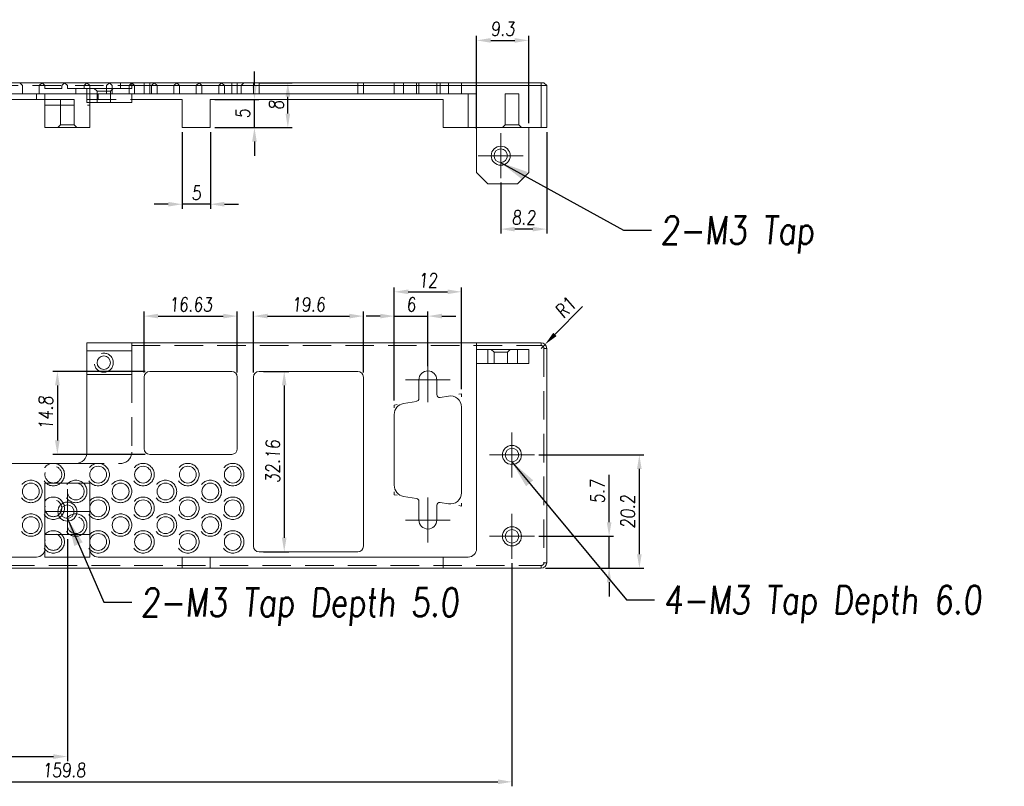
# Model space of a CAD drawing. Header units: millimetres. Extents: x 4497 to 11741, y 5958 to 12619.
# Tile 298 of 424: x 5032 to 5207, y 12028 to 12164. Entities that reach past the tile are written whole.
import ezdxf

# ---------------------------------------------------------------- set-up
doc = ezdxf.new("R2010")
doc.units = ezdxf.units.MM
doc.header["$LTSCALE"] = 0.8
doc.header["$PDMODE"] = 3
doc.header["$PDSIZE"] = 0.3125
doc.linetypes.add('CENTER', pattern=[50.8, 31.75, -6.35, 6.35, -6.35])
doc.linetypes.add('HIDDEN', pattern=[9.525, 6.35, -3.175])
doc.layers.get('0').update_dxf_attribs({"linetype": 'CONTINUOUS', "lineweight": 0})
doc.layers.get('Defpoints').update_dxf_attribs({"linetype": 'CONTINUOUS', "lineweight": 0})
for name, color, linetype, lineweight in [('1', 2, 'CENTER', 0), ('2', 3, 'CONTINUOUS', 0), ('3', 5, 'HIDDEN', 0), ('P', 1, 'CONTINUOUS', 0)]:
    doc.layers.add(name, color=color, linetype=linetype, lineweight=lineweight)
doc.styles.get("Standard").update_dxf_attribs({"font": 'romans.shx', "width": 0.8, "oblique": 5, "bigfont": 'whgtxt.shx'})
doc.dimstyles.get("Standard").update_dxf_attribs({"dimtxt": 2.5, "dimasz": 2.5, "dimexe": 0.8, "dimexo": 0.8, "dimgap": 0.8, "dimtad": 1, "dimdsep": 46, "dimtxsty": 'Standard', "dimcen": 0, "dimclrd": 3, "dimclre": 3, "dimclrt": 3, "dimazin": 0, "dimtp": 0.001, "dimtm": 0.001, "dimtfac": 1, "dimtmove": 0, "dimatfit": 3, "dimfxl": 0, "dimtolj": 1, "dimarcsym": 0})

# ---------------------------------------------------------------- blocks, each defined once
blk = doc.blocks.new('*D1086')
at = {"layer": '2', "color": 3, "lineweight": -2}
for p, q in [((5040.17, 12071.63), (5040.17, 12032.07)), ((4959.67, 12066.63), (4959.67, 12032.07)), ((4962.17, 12032.87), (5037.67, 12032.87))]:
    blk.add_line(p, q, dxfattribs=at)
at = {"layer": '2', "color": 3}
for points in [[(4962.17, 12033.29), (4962.17, 12032.45), (4959.67, 12032.87)], [(5037.67, 12033.29), (5037.67, 12032.45), (5040.17, 12032.87)]]:
    blk.add_solid(points, dxfattribs=at)
at = {"layer": 'Defpoints', "color": 0}
for p in [(5040.17, 12072.43), (4959.67, 12067.43), (5040.17, 12032.87)]:
    blk.add_point(p, dxfattribs=at)
at = {"layer": '2', "color": 3, "insert": (4999.92, 12034.92), "char_height": 2.5, "attachment_point": 5}
blk.add_mtext('\\A1;80.5', dxfattribs=at)
blk = doc.blocks.new('*D1087')
at = {"layer": '2', "color": 3, "lineweight": -2}
for p, q in [((4959.67, 12066.63), (4959.67, 12027.57)), ((5119.47, 12067.33), (5119.47, 12027.57)), ((4962.17, 12028.37), (5116.97, 12028.37))]:
    blk.add_line(p, q, dxfattribs=at)
at = {"layer": '2', "color": 3}
for points in [[(4962.17, 12028.79), (4962.17, 12027.95), (4959.67, 12028.37)], [(5116.97, 12028.79), (5116.97, 12027.95), (5119.47, 12028.37)]]:
    blk.add_solid(points, dxfattribs=at)
at = {"layer": 'Defpoints', "color": 0}
for p in [(5119.47, 12068.13), (4959.67, 12067.43), (5119.47, 12028.37)]:
    blk.add_point(p, dxfattribs=at)
at = {"layer": '2', "color": 3, "insert": (5039.57, 12030.42), "char_height": 2.5, "attachment_point": 5}
blk.add_mtext('\\A1;159.8', dxfattribs=at)
blk = doc.blocks.new('*D1088')
at = {"layer": '2', "color": 3, "lineweight": -2}
for p, q in [((5136.79, 12074.63), (5136.79, 12083.09)), ((5124.27, 12072.13), (5137.59, 12072.13)), ((5136.79, 12066.43), (5136.79, 12072.13)), ((5125.47, 12066.43), (5137.59, 12066.43)), ((5136.79, 12063.93), (5136.79, 12061.43))]:
    blk.add_line(p, q, dxfattribs=at)
at = {"layer": '2', "color": 3}
for points in [[(5136.38, 12074.63), (5137.21, 12074.63), (5136.79, 12072.13)], [(5136.38, 12063.93), (5137.21, 12063.93), (5136.79, 12066.43)]]:
    blk.add_solid(points, dxfattribs=at)
at = {"layer": 'Defpoints', "color": 0}
for p in [(5123.47, 12072.13), (5136.79, 12072.13), (5124.67, 12066.43)]:
    blk.add_point(p, dxfattribs=at)
at = {"layer": '2', "color": 3, "insert": (5134.74, 12080.11), "char_height": 2.5, "attachment_point": 5, "rotation": 90}
blk.add_mtext('\\A1;5.7', dxfattribs=at)
blk = doc.blocks.new('*D1089')
at = {"layer": '2', "color": 3, "lineweight": -2}
for p, q in [((5124.27, 12086.63), (5142.99, 12086.63)), ((5142.19, 12068.93), (5142.19, 12084.13)), ((5125.47, 12066.43), (5142.99, 12066.43))]:
    blk.add_line(p, q, dxfattribs=at)
at = {"layer": '2', "color": 3}
for points in [[(5141.77, 12084.13), (5142.6, 12084.13), (5142.19, 12086.63)], [(5141.77, 12068.93), (5142.6, 12068.93), (5142.19, 12066.43)]]:
    blk.add_solid(points, dxfattribs=at)
at = {"layer": 'Defpoints', "color": 0}
for p in [(5123.47, 12086.63), (5142.19, 12086.63), (5124.67, 12066.43)]:
    blk.add_point(p, dxfattribs=at)
at = {"layer": '2', "color": 3, "insert": (5140.14, 12076.53), "char_height": 2.5, "attachment_point": 5, "rotation": 90}
blk.add_mtext('\\A1;20.2', dxfattribs=at)
blk = doc.blocks.new('*D1093')
at = {"layer": '2', "color": 3, "lineweight": -2}
for p, q in [((5053.85, 12101.33), (5053.85, 12112.18)), ((5070.48, 12101.33), (5070.48, 12112.18)), ((5056.35, 12111.38), (5067.98, 12111.38))]:
    blk.add_line(p, q, dxfattribs=at)
at = {"layer": '2', "color": 3}
for points in [[(5056.35, 12111.8), (5056.35, 12110.97), (5053.85, 12111.38)], [(5067.98, 12111.8), (5067.98, 12110.97), (5070.48, 12111.38)]]:
    blk.add_solid(points, dxfattribs=at)
at = {"layer": 'Defpoints', "color": 0}
for p in [(5070.48, 12111.38), (5053.85, 12100.53), (5070.48, 12100.53)]:
    blk.add_point(p, dxfattribs=at)
at = {"layer": '2', "color": 3, "insert": (5062.17, 12113.43), "char_height": 2.5, "attachment_point": 5}
blk.add_mtext('\\A1;16.63', dxfattribs=at)
blk = doc.blocks.new('*D1094')
at = {"layer": '2', "color": 3, "lineweight": -2}
for p, q in [((5054.05, 12101.53), (5037.59, 12101.53)), ((5038.39, 12099.03), (5038.39, 12089.23)), ((5054.05, 12086.73), (5037.59, 12086.73))]:
    blk.add_line(p, q, dxfattribs=at)
at = {"layer": '2', "color": 3}
for points in [[(5037.97, 12099.03), (5038.81, 12099.03), (5038.39, 12101.53)], [(5037.97, 12089.23), (5038.81, 12089.23), (5038.39, 12086.73)]]:
    blk.add_solid(points, dxfattribs=at)
at = {"layer": 'Defpoints', "color": 0}
for p in [(5054.85, 12101.53), (5038.39, 12086.73), (5054.85, 12086.73)]:
    blk.add_point(p, dxfattribs=at)
at = {"layer": '2', "color": 3, "insert": (5036.34, 12094.13), "char_height": 2.5, "attachment_point": 5, "rotation": 90}
blk.add_mtext('\\A1;14.8', dxfattribs=at)
blk = doc.blocks.new('*D1095')
at = {"layer": '2', "color": 3, "lineweight": -2}
for p, q in [((5073.37, 12101.33), (5073.37, 12112.18)), ((5092.97, 12101.33), (5092.97, 12112.18)), ((5075.87, 12111.38), (5090.47, 12111.38))]:
    blk.add_line(p, q, dxfattribs=at)
at = {"layer": '2', "color": 3}
for points in [[(5075.87, 12111.8), (5075.87, 12110.97), (5073.37, 12111.38)], [(5090.47, 12111.8), (5090.47, 12110.97), (5092.97, 12111.38)]]:
    blk.add_solid(points, dxfattribs=at)
at = {"layer": 'Defpoints', "color": 0}
for p in [(5092.97, 12111.38), (5073.37, 12100.53), (5092.97, 12100.53)]:
    blk.add_point(p, dxfattribs=at)
at = {"layer": '2', "color": 3, "insert": (5083.17, 12113.43), "char_height": 2.5, "attachment_point": 5}
blk.add_mtext('\\A1;19.6', dxfattribs=at)
blk = doc.blocks.new('*D1096')
at = {"layer": '2', "color": 3, "lineweight": -2}
for p, q in [((5075.17, 12101.53), (5079.65, 12101.53)), ((5078.85, 12099.03), (5078.85, 12071.87)), ((5075.17, 12069.37), (5079.65, 12069.37))]:
    blk.add_line(p, q, dxfattribs=at)
at = {"layer": '2', "color": 3}
for points in [[(5078.43, 12099.03), (5079.26, 12099.03), (5078.85, 12101.53)], [(5078.43, 12071.87), (5079.26, 12071.87), (5078.85, 12069.37)]]:
    blk.add_solid(points, dxfattribs=at)
at = {"layer": 'Defpoints', "color": 0}
for p in [(5074.37, 12101.53), (5074.37, 12069.37), (5078.85, 12069.37)]:
    blk.add_point(p, dxfattribs=at)
at = {"layer": '2', "color": 3, "insert": (5076.8, 12085.45), "char_height": 2.5, "attachment_point": 5, "rotation": 90}
blk.add_mtext('\\A1;32.16', dxfattribs=at)
blk = doc.blocks.new('*D1097')
at = {"layer": '2', "color": 3, "lineweight": -2}
for p, q in [((5098.47, 12096.33), (5098.47, 12116.51)), ((5100.97, 12115.71), (5107.97, 12115.71)), ((5110.47, 12098.33), (5110.47, 12116.51))]:
    blk.add_line(p, q, dxfattribs=at)
at = {"layer": '2', "color": 3}
for points in [[(5100.97, 12116.13), (5100.97, 12115.3), (5098.47, 12115.71)], [(5107.97, 12116.13), (5107.97, 12115.3), (5110.47, 12115.71)]]:
    blk.add_solid(points, dxfattribs=at)
at = {"layer": 'Defpoints', "color": 0}
for p in [(5110.47, 12115.71), (5110.47, 12097.53), (5098.47, 12095.53)]:
    blk.add_point(p, dxfattribs=at)
at = {"layer": '2', "color": 3, "insert": (5104.47, 12117.76), "char_height": 2.5, "attachment_point": 5}
blk.add_mtext('\\A1;12', dxfattribs=at)
blk = doc.blocks.new('*D1098')
at = {"layer": '2', "color": 3, "lineweight": -2}
for p, q in [((5098.47, 12096.33), (5098.47, 12112.18)), ((5104.47, 12102.43), (5104.47, 12112.18)), ((5095.97, 12111.38), (5093.47, 12111.38)), ((5098.47, 12111.38), (5104.47, 12111.38)), ((5106.97, 12111.38), (5109.47, 12111.38))]:
    blk.add_line(p, q, dxfattribs=at)
at = {"layer": '2', "color": 3}
for points in [[(5095.97, 12111.8), (5095.97, 12110.97), (5098.47, 12111.38)], [(5106.97, 12111.8), (5106.97, 12110.97), (5104.47, 12111.38)]]:
    blk.add_solid(points, dxfattribs=at)
at = {"layer": 'Defpoints', "color": 0}
for p in [(5104.47, 12111.38), (5104.47, 12101.63), (5098.47, 12095.53)]:
    blk.add_point(p, dxfattribs=at)
at = {"layer": '2', "color": 3, "insert": (5101.47, 12113.43), "char_height": 2.5, "attachment_point": 5}
blk.add_mtext('\\A1;6', dxfattribs=at)
blk = doc.blocks.new('*D1103')
at = {"layer": '2', "color": 3, "lineweight": -2}
for p, q in [((5125.67, 12144.18), (5125.67, 12126.09)), ((5117.47, 12135.18), (5117.47, 12126.09)), ((5123.17, 12126.89), (5119.97, 12126.89))]:
    blk.add_line(p, q, dxfattribs=at)
at = {"layer": '2', "color": 3}
for points in [[(5119.97, 12127.3), (5119.97, 12126.47), (5117.47, 12126.89)], [(5123.17, 12127.3), (5123.17, 12126.47), (5125.67, 12126.89)]]:
    blk.add_solid(points, dxfattribs=at)
at = {"layer": 'Defpoints', "color": 0}
for p in [(5125.67, 12144.98), (5117.47, 12135.98), (5117.47, 12126.89)]:
    blk.add_point(p, dxfattribs=at)
at = {"layer": '2', "color": 3, "insert": (5121.57, 12128.94), "char_height": 2.5, "attachment_point": 5}
blk.add_mtext('\\A1;8.2', dxfattribs=at)
blk = doc.blocks.new('*D1104')
at = {"layer": '2', "color": 3, "lineweight": -2}
for p, q in [((5113.17, 12144.78), (5113.17, 12161.33)), ((5122.47, 12145.78), (5122.47, 12161.33)), ((5115.67, 12160.53), (5119.97, 12160.53))]:
    blk.add_line(p, q, dxfattribs=at)
at = {"layer": '2', "color": 3}
for points in [[(5115.67, 12160.94), (5115.67, 12160.11), (5113.17, 12160.53)], [(5119.97, 12160.94), (5119.97, 12160.11), (5122.47, 12160.53)]]:
    blk.add_solid(points, dxfattribs=at)
at = {"layer": 'Defpoints', "color": 0}
for p in [(5122.47, 12160.53), (5113.17, 12143.98), (5122.47, 12144.98)]:
    blk.add_point(p, dxfattribs=at)
at = {"layer": '2', "color": 3, "insert": (5117.82, 12162.58), "char_height": 2.5, "attachment_point": 5}
blk.add_mtext('\\A1;9.3', dxfattribs=at)
blk = doc.blocks.new('*D1105')
at = {"layer": '2', "color": 3, "lineweight": -2}
for p, q in [((5060.67, 12144.18), (5060.67, 12130.52)), ((5065.67, 12144.18), (5065.67, 12130.52)), ((5058.17, 12131.32), (5055.67, 12131.32)), ((5065.67, 12131.32), (5060.67, 12131.32)), ((5068.17, 12131.32), (5070.67, 12131.32))]:
    blk.add_line(p, q, dxfattribs=at)
at = {"layer": '2', "color": 3}
for points in [[(5058.17, 12131.74), (5058.17, 12130.91), (5060.67, 12131.32)], [(5068.17, 12131.74), (5068.17, 12130.91), (5065.67, 12131.32)]]:
    blk.add_solid(points, dxfattribs=at)
at = {"layer": 'Defpoints', "color": 0}
for p in [(5060.67, 12144.98), (5065.67, 12144.98), (5060.67, 12131.32)]:
    blk.add_point(p, dxfattribs=at)
at = {"layer": '2', "color": 3, "insert": (5063.17, 12133.37), "char_height": 2.5, "attachment_point": 5}
blk.add_mtext('\\A1;5', dxfattribs=at)
blk = doc.blocks.new('*D1106')
at = {"layer": '2', "color": 3, "lineweight": -2}
for p, q in [((5074.34, 12152.98), (5080.29, 12152.98)), ((5079.49, 12147.48), (5079.49, 12150.48)), ((5066.47, 12144.98), (5080.29, 12144.98))]:
    blk.add_line(p, q, dxfattribs=at)
at = {"layer": '2', "color": 3}
for points in [[(5079.08, 12150.48), (5079.91, 12150.48), (5079.49, 12152.98)], [(5079.08, 12147.48), (5079.91, 12147.48), (5079.49, 12144.98)]]:
    blk.add_solid(points, dxfattribs=at)
at = {"layer": 'Defpoints', "color": 0}
for p in [(5073.54, 12152.98), (5079.49, 12152.98), (5065.67, 12144.98)]:
    blk.add_point(p, dxfattribs=at)
at = {"layer": '2', "color": 3, "insert": (5077.44, 12148.98), "char_height": 2.5, "attachment_point": 5, "rotation": 90}
blk.add_mtext('\\A1;8', dxfattribs=at)
blk = doc.blocks.new('*D1107')
at = {"layer": '2', "color": 3, "lineweight": -2}
for p, q in [((5073.54, 12152.48), (5073.54, 12154.98)), ((5066.47, 12149.98), (5074.34, 12149.98)), ((5073.54, 12144.98), (5073.54, 12149.98)), ((5066.47, 12144.98), (5074.34, 12144.98)), ((5073.54, 12142.48), (5073.54, 12139.98))]:
    blk.add_line(p, q, dxfattribs=at)
at = {"layer": '2', "color": 3}
for points in [[(5073.12, 12152.48), (5073.95, 12152.48), (5073.54, 12149.98)], [(5073.12, 12142.48), (5073.95, 12142.48), (5073.54, 12144.98)]]:
    blk.add_solid(points, dxfattribs=at)
at = {"layer": 'Defpoints', "color": 0}
for p in [(5065.67, 12149.98), (5073.54, 12149.98), (5065.67, 12144.98)]:
    blk.add_point(p, dxfattribs=at)
at = {"layer": '2', "color": 3, "insert": (5071.49, 12147.48), "char_height": 2.5, "attachment_point": 5, "rotation": 90}
blk.add_mtext('\\A1;5', dxfattribs=at)
blk = doc.blocks.new('*D1110')
at = {"layer": '2', "color": 3, "lineweight": -2}
for p, q in [((5132.04, 12113.08), (5127.13, 12108.12)), ((5124.67, 12105.63), (5125.37, 12106.34))]:
    blk.add_line(p, q, dxfattribs=at)
at = {"layer": '2', "color": 3}
blk.add_solid([(5126.83, 12108.41), (5127.42, 12107.82), (5125.37, 12106.34)], dxfattribs=at)
at = {"layer": 'Defpoints', "color": 0}
for p in [(5124.67, 12105.63), (5125.37, 12106.34)]:
    blk.add_point(p, dxfattribs=at)
at = {"layer": '2', "color": 3, "insert": (5129.01, 12112.93), "char_height": 2.5, "attachment_point": 5, "rotation": 45.3234}
blk.add_mtext('\\A1;R1', dxfattribs=at)

msp = doc.modelspace()

# ---------------------------------------------------------------- linework, layer by layer
at = {"linetype": 'Continuous'}
for p, q in [((4960.167, 12152.976), (5125.167, 12152.976)), ((5049.667, 12152.976), (5049.667, 12151.976)), ((5051.667, 12152.976), (5051.667, 12151.976)), ((5051.667, 12152.476), (5125.667, 12152.476)), ((5124.667, 12152.976), (5124.667, 12144.976)), ((5125.167, 12152.976), (5125.667, 12152.476)), ((5125.667, 12152.476), (5125.667, 12144.976)), ((5113.167, 12150.976), (4970.967, 12150.976)), ((5034.667, 12149.976), (5034.667, 12150.976)), ((5036.167, 12150.976), (5036.167, 12144.976)), ((5041.667, 12151.976), (5041.667, 12150.976)), ((5041.667, 12151.976), (5051.667, 12151.976)), ((5043.667, 12149.476), (5043.667, 12151.976)), ((5051.667, 12150.976), (5051.667, 12149.476)), ((5111.667, 12144.976), (5111.667, 12150.976)), ((5113.167, 12136.976), (5113.167, 12150.976)), ((5027.667, 12149.976), (5036.167, 12149.976)), ((5051.667, 12149.476), (5043.667, 12149.476)), ((5044.167, 12149.476), (5044.167, 12144.976)), ((5051.667, 12149.976), (5060.667, 12149.976)), ((5060.667, 12149.976), (5060.667, 12144.976)), ((5065.667, 12149.976), (5092.167, 12149.976)), ((5065.667, 12149.976), (5065.667, 12144.976)), ((5094.167, 12149.976), (5107.167, 12149.976)), ((5107.167, 12144.976), (5107.167, 12149.976)), ((5044.167, 12144.976), (5036.167, 12144.976)), ((5065.667, 12144.976), (5060.667, 12144.976)), ((5107.167, 12144.976), (5125.667, 12144.976)), ((5122.467, 12144.976), (5122.467, 12136.976)), ((5113.167, 12136.976), (5115.167, 12134.976)), ((5120.467, 12134.976), (5122.467, 12136.976)), ((5120.467, 12134.976), (5115.167, 12134.976)), ((5043.667, 12106.627), (5043.667, 12087.127)), ((5043.667, 12106.627), (5124.667, 12106.627)), ((5051.667, 12105.177), (5043.667, 12105.177)), ((5051.667, 12100.977), (5051.667, 12105.177)), ((5113.167, 12105.427), (5122.467, 12105.427)), ((5115.167, 12105.427), (5115.167, 12102.927)), ((5120.467, 12105.427), (5120.467, 12102.927)), ((5122.467, 12105.427), (5122.467, 12102.927)), ((5125.667, 12067.427), (5125.667, 12105.627)), ((5054.852, 12101.527), (5069.482, 12101.527)), ((5074.367, 12101.527), (5091.967, 12101.527)), ((5113.167, 12102.927), (5122.467, 12102.927)), ((5043.667, 12100.977), (5051.667, 12100.977)), ((5053.852, 12087.727), (5053.852, 12100.527)), ((5070.482, 12100.527), (5070.482, 12087.727)), ((5073.367, 12070.367), (5073.367, 12100.527)), ((5092.967, 12100.527), (5092.967, 12070.367)), ((5102.867, 12096.684), (5102.867, 12100.027)), ((5106.067, 12100.027), (5106.067, 12097.384)), ((5100.139, 12095.805), (5102.45, 12096.19)), ((5106.65, 12096.89), (5108.139, 12097.139)), ((5110.467, 12079.888), (5110.467, 12095.166)), ((5098.467, 12081.221), (5098.467, 12093.832)), ((5069.482, 12086.727), (5054.852, 12086.727)), ((5041.667, 12085.127), (4974.967, 12085.127)), ((5044.167, 12081.627), (5036.167, 12081.627)), ((5102.45, 12078.863), (5100.139, 12079.248)), ((5102.867, 12075.027), (5102.867, 12078.37)), ((5106.067, 12077.67), (5106.067, 12075.027)), ((5108.139, 12077.915), (5106.65, 12078.163)), ((5060.667, 12068.427), (5060.667, 12066.427)), ((5065.667, 12066.427), (5065.667, 12068.427))]:
    msp.add_line(p, q, dxfattribs=at)
for centre, radius in [((5117.467, 12139.976), 1.7), ((5117.467, 12139.976), 1.2), ((5046.667, 12103.077), 1.2), ((5119.467, 12086.627), 1.7), ((5119.467, 12086.627), 1.2), ((5045.667, 12083.127), 1.5), ((5053.667, 12083.127), 1.5), ((5061.667, 12083.127), 1.5), ((5069.667, 12083.127), 1.5), ((5033.667, 12080.127), 1.5), ((5049.667, 12080.127), 1.5), ((5057.667, 12080.127), 1.5), ((5065.667, 12080.127), 1.5), ((5045.667, 12077.127), 1.5), ((5053.667, 12077.127), 1.5), ((5061.667, 12077.127), 1.5), ((5069.667, 12077.127), 1.5), ((5040.167, 12076.527), 1.7), ((5040.167, 12076.527), 1.2), ((5033.667, 12074.127), 1.5), ((5049.667, 12074.127), 1.5), ((5057.667, 12074.127), 1.5), ((5065.667, 12074.127), 1.5), ((5119.467, 12072.127), 1.7), ((5045.667, 12071.127), 1.5), ((5053.667, 12071.127), 1.5), ((5061.667, 12071.127), 1.5), ((5069.667, 12071.127), 1.5), ((5119.467, 12072.127), 1.2)]:
    msp.add_circle(centre, radius, dxfattribs=at)
for centre, radius, start, end in [((5124.667, 12105.627), 1, 0, 90), ((5054.852, 12100.527), 1, 90, 180), ((5069.482, 12100.527), 1, 0, 90), ((5074.367, 12100.527), 1, 90, 180), ((5091.967, 12100.527), 1, 0, 90), ((5104.467, 12100.027), 1.6, 0, 180), ((5102.367, 12096.684), 0.5, 279.46232, 0), ((5106.567, 12097.384), 0.5, 180, 279.46232), ((5108.467, 12095.166), 2, 0, 99.46232), ((5100.467, 12093.832), 2, 99.46232, 180), ((5054.852, 12087.727), 1, 180, 270), ((5069.482, 12087.727), 1, 270, 0), ((5041.667, 12087.127), 2, 270, 0), ((5100.467, 12081.221), 2, 180, 260.53768), ((5102.367, 12078.37), 0.5, 0, 80.53768), ((5108.467, 12079.888), 2, 260.53768, 0), ((5106.567, 12077.67), 0.5, 80.53768, 180), ((5104.467, 12075.027), 1.6, 180, 0)]:
    msp.add_arc(centre, radius, start, end, dxfattribs=at)
at = {"layer": '1'}
for p, q in [((5117.467, 12135.976), (5117.467, 12143.976)), ((5113.467, 12139.976), (5121.467, 12139.976)), ((5104.467, 12096.027), (5104.467, 12104.027)), ((5100.467, 12100.027), (5108.467, 12100.027)), ((5110.467, 12097.527), (5109.967, 12097.443)), ((5110.467, 12097.02), (5110.467, 12097.527)), ((5098.967, 12095.61), (5098.467, 12095.527)), ((5098.467, 12095.527), (5098.467, 12095.02)), ((5119.467, 12082.627), (5119.467, 12090.627)), ((5115.467, 12086.627), (5123.467, 12086.627)), ((5040.167, 12072.527), (5040.167, 12080.527)), ((5098.467, 12080.034), (5098.467, 12079.527)), ((5098.467, 12079.527), (5098.967, 12079.443)), ((5104.467, 12071.027), (5104.467, 12079.027)), ((5109.967, 12077.61), (5110.467, 12077.527)), ((5110.467, 12077.527), (5110.467, 12078.034)), ((5036.167, 12076.527), (5044.167, 12076.527)), ((5119.467, 12068.127), (5119.467, 12076.127)), ((5100.467, 12075.027), (5108.467, 12075.027)), ((5115.467, 12072.127), (5123.467, 12072.127))]:
    msp.add_line(p, q, dxfattribs=at)
at = {"layer": '3'}
for p, q in [((4972.967, 12152.476), (5051.667, 12152.476)), ((5031.667, 12152.976), (5032.167, 12152.476)), ((5032.167, 12152.476), (5032.167, 12150.976)), ((5032.167, 12150.976), (5032.167, 12152.476)), ((5035.667, 12152.976), (5035.167, 12152.476)), ((5035.167, 12152.476), (5035.167, 12150.976)), ((5035.167, 12150.976), (5035.167, 12152.476)), ((5035.667, 12152.976), (5036.167, 12152.476)), ((5036.167, 12152.476), (5036.167, 12151.976)), ((5036.167, 12151.976), (5036.167, 12152.476)), ((5039.667, 12152.976), (5039.167, 12152.476)), ((5039.167, 12152.476), (5039.167, 12151.976)), ((5039.167, 12151.976), (5039.167, 12152.476)), ((5039.667, 12152.976), (5040.167, 12152.476)), ((5040.167, 12152.476), (5040.167, 12151.976)), ((5040.167, 12151.976), (5040.167, 12152.476)), ((5043.667, 12152.976), (5043.167, 12152.476)), ((5043.167, 12152.476), (5043.167, 12151.976)), ((5043.167, 12151.976), (5043.167, 12152.476)), ((5043.667, 12152.976), (5044.167, 12152.476)), ((5044.167, 12152.476), (5044.167, 12149.476)), ((5044.167, 12150.976), (5044.167, 12152.476)), ((5047.667, 12152.976), (5047.167, 12152.476)), ((5047.167, 12152.476), (5047.167, 12150.976)), ((5047.167, 12150.976), (5047.167, 12152.476)), ((5047.667, 12152.976), (5048.167, 12152.476)), ((5048.167, 12152.476), (5048.167, 12150.976)), ((5048.167, 12150.976), (5048.167, 12152.476)), ((5051.667, 12152.976), (5051.167, 12152.476)), ((5051.167, 12152.476), (5051.167, 12150.976)), ((5051.167, 12150.976), (5051.167, 12152.476)), ((5051.667, 12152.976), (5052.167, 12152.476)), ((5052.167, 12152.476), (5052.167, 12150.976)), ((5052.167, 12150.976), (5052.167, 12152.476)), ((5053.852, 12152.976), (5053.852, 12150.976)), ((5054.852, 12152.976), (5054.852, 12150.976)), ((5055.667, 12152.976), (5055.167, 12152.476)), ((5055.167, 12152.476), (5055.167, 12150.976)), ((5055.167, 12150.976), (5055.167, 12152.476)), ((5055.667, 12152.976), (5056.167, 12152.476)), ((5056.167, 12152.476), (5056.167, 12150.976)), ((5056.167, 12150.976), (5056.167, 12152.476)), ((5059.667, 12152.976), (5059.167, 12152.476)), ((5059.167, 12152.476), (5059.167, 12150.976)), ((5059.167, 12150.976), (5059.167, 12152.476)), ((5059.667, 12152.976), (5060.167, 12152.476)), ((5060.167, 12152.476), (5060.167, 12150.976)), ((5060.167, 12150.976), (5060.167, 12152.476)), ((5063.667, 12152.976), (5063.167, 12152.476)), ((5063.167, 12152.476), (5063.167, 12150.976)), ((5063.167, 12150.976), (5063.167, 12152.476)), ((5063.667, 12152.976), (5064.167, 12152.476)), ((5064.167, 12152.476), (5064.167, 12150.976)), ((5064.167, 12150.976), (5064.167, 12152.476)), ((5067.667, 12152.976), (5067.167, 12152.476)), ((5067.167, 12152.476), (5067.167, 12150.976)), ((5067.167, 12150.976), (5067.167, 12152.476)), ((5067.667, 12152.976), (5068.167, 12152.476)), ((5068.167, 12152.476), (5068.167, 12150.976)), ((5068.167, 12150.976), (5068.167, 12152.476)), ((5069.482, 12152.976), (5069.482, 12150.976)), ((5070.482, 12152.976), (5070.482, 12150.976)), ((5071.667, 12152.976), (5071.167, 12152.476)), ((5071.167, 12152.476), (5071.167, 12150.976)), ((5071.167, 12150.976), (5071.167, 12152.476)), ((5073.367, 12152.976), (5073.367, 12150.976)), ((5074.367, 12152.976), (5074.367, 12150.976)), ((5091.967, 12152.976), (5091.967, 12150.976)), ((5092.967, 12152.976), (5092.967, 12150.976)), ((5098.467, 12152.976), (5098.467, 12150.976)), ((5100.139, 12152.976), (5100.139, 12150.976)), ((5102.45, 12152.976), (5102.45, 12150.976)), ((5102.867, 12152.976), (5102.867, 12150.976)), ((5106.067, 12152.976), (5106.067, 12150.976)), ((5106.65, 12152.976), (5106.65, 12150.976)), ((5108.139, 12152.976), (5108.139, 12150.976)), ((5110.467, 12152.976), (5110.467, 12150.976)), ((5035.167, 12150.976), (5032.167, 12150.976)), ((5036.167, 12151.976), (5039.167, 12151.976)), ((5040.167, 12151.976), (5043.167, 12151.976)), ((5047.167, 12150.976), (5044.167, 12150.976)), ((5045.467, 12151.476), (5044.967, 12151.976)), ((5045.467, 12151.476), (5045.467, 12149.476)), ((5045.467, 12149.476), (5045.467, 12151.476)), ((5047.867, 12151.476), (5045.467, 12151.476)), ((5045.667, 12150.976), (5045.667, 12149.976)), ((5048.367, 12151.976), (5047.867, 12151.476)), ((5047.867, 12149.476), (5047.867, 12151.476)), ((5047.867, 12149.476), (5047.867, 12151.476)), ((5051.167, 12150.976), (5048.167, 12150.976)), ((5055.167, 12150.976), (5052.167, 12150.976)), ((5059.167, 12150.976), (5056.167, 12150.976)), ((5063.167, 12150.976), (5060.167, 12150.976)), ((5067.167, 12150.976), (5064.167, 12150.976)), ((5071.167, 12150.976), (5068.167, 12150.976)), ((5092.167, 12150.976), (5094.167, 12150.976)), ((5120.667, 12150.976), (5118.267, 12150.976)), ((5118.267, 12150.976), (5118.267, 12145.476)), ((5118.267, 12145.476), (5118.267, 12150.976)), ((5120.667, 12150.976), (5120.667, 12145.476)), ((5120.667, 12145.476), (5120.667, 12150.976)), ((5036.167, 12149.976), (5051.667, 12149.976)), ((5036.167, 12148.976), (5044.167, 12148.976)), ((5038.967, 12149.976), (5038.967, 12145.476)), ((5038.967, 12145.476), (5038.967, 12149.976)), ((5041.367, 12149.976), (5038.967, 12149.976)), ((5041.367, 12149.976), (5041.367, 12145.476)), ((5041.367, 12145.476), (5041.367, 12149.976)), ((5092.167, 12149.976), (5094.167, 12149.976)), ((5038.967, 12145.476), (5038.467, 12144.976)), ((5041.367, 12145.476), (5038.967, 12145.476)), ((5041.867, 12144.976), (5041.367, 12145.476)), ((5118.267, 12145.476), (5117.767, 12144.976)), ((5120.667, 12145.476), (5118.267, 12145.476)), ((5121.167, 12144.976), (5120.667, 12145.476)), ((5051.667, 12106.627), (5051.667, 12105.177)), ((5051.667, 12106.127), (5124.667, 12106.127)), ((5116.267, 12104.927), (5115.767, 12105.427)), ((5119.167, 12105.427), (5118.667, 12104.927)), ((5124.667, 12106.127), (5124.667, 12106.627)), ((5125.167, 12105.627), (5125.667, 12105.627)), ((5125.167, 12105.627), (5125.167, 12067.427)), ((5118.667, 12104.927), (5116.267, 12104.927)), ((5116.267, 12104.927), (5116.267, 12102.927)), ((5116.267, 12102.927), (5116.267, 12104.927)), ((5118.667, 12104.927), (5118.667, 12102.927)), ((5118.667, 12102.927), (5118.667, 12104.927)), ((5118.667, 12102.927), (5116.267, 12102.927)), ((5051.667, 12100.977), (5051.667, 12087.127)), ((5041.667, 12085.127), (5049.667, 12085.127)), ((4960.667, 12066.927), (5124.667, 12066.927)), ((5124.667, 12066.427), (5124.667, 12066.927)), ((5125.667, 12067.427), (5125.167, 12067.427))]:
    msp.add_line(p, q, dxfattribs=at)
for centre, radius in [((5046.667, 12103.077), 1.7), ((5037.667, 12083.127), 2), ((5037.667, 12083.127), 1.5), ((5045.667, 12083.127), 2), ((5053.667, 12083.127), 2), ((5061.667, 12083.127), 2), ((5069.667, 12083.127), 2), ((5033.667, 12080.127), 2), ((5041.667, 12080.127), 2), ((5049.667, 12080.127), 2), ((5057.667, 12080.127), 2), ((5065.667, 12080.127), 2), ((5041.667, 12080.127), 1.5), ((5037.667, 12077.127), 2), ((5037.667, 12077.127), 1.5), ((5045.667, 12077.127), 2), ((5053.667, 12077.127), 2), ((5061.667, 12077.127), 2), ((5069.667, 12077.127), 2), ((5033.667, 12074.127), 2), ((5041.667, 12074.127), 2), ((5041.667, 12074.127), 1.5), ((5049.667, 12074.127), 2), ((5057.667, 12074.127), 2), ((5065.667, 12074.127), 2), ((5037.667, 12071.127), 2), ((5037.667, 12071.127), 1.5), ((5045.667, 12071.127), 2), ((5053.667, 12071.127), 2), ((5061.667, 12071.127), 2), ((5069.667, 12071.127), 2)]:
    msp.add_circle(centre, radius, dxfattribs=at)
for centre, radius, start, end in [((5124.667, 12105.627), 0.5, 0, 90), ((5049.667, 12087.127), 2, 270, 0), ((5124.667, 12067.427), 0.5, 270, 0)]:
    msp.add_arc(centre, radius, start, end, dxfattribs=at)
at = {"layer": 'P', "linetype": 'Continuous'}
for p, q in [((5113.167, 12069.927), (5113.167, 12106.627)), ((5036.167, 12068.427), (5036.167, 12081.627)), ((5044.167, 12068.427), (5044.167, 12081.627)), ((5036.167, 12072.427), (5044.167, 12072.427)), ((5029.167, 12068.427), (5034.667, 12068.427)), ((5036.167, 12068.427), (5044.167, 12068.427)), ((5045.667, 12068.427), (5111.667, 12068.427)), ((5091.967, 12069.367), (5074.367, 12069.367)), ((5107.167, 12066.427), (5107.167, 12068.427)), ((4960.667, 12066.427), (5124.667, 12066.427))]:
    msp.add_line(p, q, dxfattribs=at)
for centre, radius, start, end in [((5034.667, 12069.927), 1.5, 270, 0), ((5045.667, 12069.927), 1.5, 180, 270), ((5074.367, 12070.367), 1, 180, 270), ((5091.967, 12070.367), 1, 270, 0), ((5111.667, 12069.927), 1.5, 270, 0), ((5124.667, 12067.427), 1, 270, 0)]:
    msp.add_arc(centre, radius, start, end, dxfattribs=at)

# ---------------------------------------------------------------- texts
at = {"layer": '2', "color": 3, "char_height": 5, "attachment_point": 1}
for s, insert in [('2-M3 Tap', (5145.94, 12129.208)), ('2-M3 Tap Depth 5.0', (5053.251, 12062.865)), ('4-M3 Tap Depth 6.0', (5146.516, 12063.291))]:
    msp.add_mtext(s, dxfattribs=dict(at, insert=insert))

# ---------------------------------------------------------------- dimensions: what is measured, and where the dimension line sits
at = {"layer": '2'}
for base, p1, p2, picture, middle in [((5122.467, 12160.526), (5113.167, 12143.976), (5122.467, 12144.976), '*D1104', (5117.817, 12162.576)), ((5060.667, 12131.325), (5065.667, 12144.976), (5060.667, 12144.976), '*D1105', (5063.167, 12133.375)), ((5117.467, 12126.887), (5125.667, 12144.976), (5117.467, 12135.976), '*D1103', (5121.567, 12128.937)), ((5070.482, 12111.385), (5053.852, 12100.527), (5070.482, 12100.527), '*D1093', (5062.167, 12113.435)), ((5092.967, 12111.385), (5073.367, 12100.527), (5092.967, 12100.527), '*D1095', (5083.167, 12113.435)), ((5104.467, 12111.385), (5098.467, 12095.527), (5104.467, 12101.627), '*D1098', (5101.467, 12113.435)), ((5040.167, 12032.871), (4959.667, 12067.427), (5040.167, 12072.427), '*D1086', (4999.917, 12034.921)), ((5119.467, 12028.371), (4959.667, 12067.427), (5119.467, 12068.127), '*D1087', (5039.567, 12030.421))]:
    dim = msp.add_linear_dim(base=base, p1=p1, p2=p2, dimstyle='Standard', override={"dimazin": 2}, dxfattribs=at)
    dim.commit()
    dim.dimension.update_dxf_attribs({"geometry": picture, "text_midpoint": middle})
for base, p1, p2, picture, middle in [((5073.536, 12149.976), (5065.667, 12144.976), (5065.667, 12149.976), '*D1107', (5071.486, 12147.476)), ((5038.389, 12086.727), (5054.852, 12101.527), (5054.852, 12086.727), '*D1094', (5036.339, 12094.127)), ((5078.847, 12069.367), (5074.367, 12101.527), (5074.367, 12069.367), '*D1096', (5076.797, 12085.447)), ((5142.187, 12086.627), (5124.667, 12066.427), (5123.467, 12086.627), '*D1089', (5140.137, 12076.527)), ((5136.792, 12072.127), (5124.667, 12066.427), (5123.467, 12072.127), '*D1088', (5134.742, 12080.11))]:
    dim = msp.add_linear_dim(base=base, p1=p1, p2=p2, angle=90, dimstyle='Standard', override={"dimazin": 2}, dxfattribs=at)
    dim.commit()
    dim.dimension.update_dxf_attribs({"geometry": picture, "text_midpoint": middle})
dim = msp.add_linear_dim(base=(5079.494, 12152.976), p1=(5065.667, 12144.976), p2=(5073.536, 12152.976), angle=90, dimstyle='Standard', override={"dimazin": 2}, dxfattribs=at)
dim.commit()
dim.dimension.update_dxf_attribs({"geometry": '*D1106', "text_midpoint": (5079.494, 12148.976), "dimtype": 160})
dim = msp.add_linear_dim(base=(5110.467, 12115.715), p1=(5098.467, 12095.527), p2=(5110.467, 12097.527), dimstyle='Standard', override={"dimazin": 2}, dxfattribs=at)
dim.commit()
dim.dimension.update_dxf_attribs({"geometry": '*D1097', "text_midpoint": (5104.467, 12115.715), "dimtype": 160})
dim = msp.add_radius_dim(center=(5124.667, 12105.627), mpoint=(5125.371, 12106.338), dimstyle='Standard', override={"dimazin": 2}, dxfattribs=at)
dim.commit()
dim.dimension.update_dxf_attribs({"geometry": '*D1110', "text_midpoint": (5129.005, 12112.929)})

# ---------------------------------------------------------------- leaders
at = {"layer": '2', "annotation_type": 0, "has_hookline": 1, "hookline_direction": 0}
for points, text_width in [([(5117.429, 12138.776), (5139.34, 12126.708), (5144.34, 12126.708)], 29.036), ([(5119.416, 12085.428), (5139.916, 12060.791), (5144.916, 12060.791)], 60.616), ([(5040.167, 12075.327), (5046.651, 12060.365), (5051.651, 12060.365)], 60.762)]:
    msp.add_leader(points, dimstyle='Standard', override={"dimscale": 2, "dimgap": 0.8, "dimtad": 0, "dimazin": 2}, dxfattribs=dict(at, text_width=text_width))

doc.saveas('drawing.dxf')
